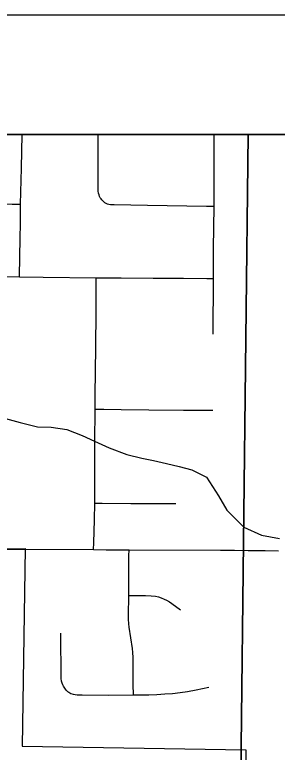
# Model space of a CAD drawing. Extents: x -38.1 to 35.9, y -2.7 to 28.5.
# Drawn here: x 9.039 to 9.259, y 19.214 to 19.831 of the extents above; entities that cross this region are included whole.
import ezdxf

# ---------------------------------------------------------------- set-up
doc = ezdxf.new("R2010")
doc.units = 0
for name, color, linetype in [('GM_X_City_Street', 7, 'Continuous'), ('GM_X_City_Street_Text', 7, 'Continuous'), ('GM_X_Section', 7, 'Continuous'), ('GM_X_US_Route', 7, 'Continuous'), ('SH_Border', 7, 'Continuous'), ('SH_Data', 7, 'Continuous')]:
    doc.layers.add(name, color=color, linetype=linetype)

msp = doc.modelspace()

# ---------------------------------------------------------------- linework, layer by layer
at = {"layer": 'GM_X_City_Street'}
for points in [[(9.04322, 19.61171), (9.04344, 19.62874), (9.04362, 19.64334), (9.0438, 19.65687), (9.044, 19.67233), (9.04466, 19.70239), (9.04528, 19.73076)], [(9.20582, 19.6704), (9.19967, 19.6705), (9.15029, 19.67131), (9.12223, 19.67179), (9.11919, 19.67193), (9.11795, 19.67208), (9.11665, 19.67247), (9.1156, 19.67298), (9.11461, 19.67358), (9.11389, 19.67412), (9.11305, 19.67489), (9.11209, 19.67591), (9.11133, 19.67683), (9.11072, 19.67775), (9.11012, 19.67893), (9.10961, 19.68012), (9.10916, 19.68167), (9.10893, 19.68327), (9.10884, 19.68512), (9.10895, 19.70819), (9.10899, 19.72909), (9.10899, 19.73076)], [(9.20517, 19.56377), (9.20532, 19.61035), (9.20541, 19.63525), (9.20582, 19.6704), (9.20588, 19.67565), (9.20601, 19.73076)], [(8.82446, 19.67592), (8.83174, 19.67582), (8.89835, 19.67483), (8.95063, 19.67397), (8.99224, 19.67329), (9.03707, 19.67244), (9.044, 19.67233)], [(8.99307, 19.6126), (9.04322, 19.61171), (9.06289, 19.61147), (9.1072, 19.61092), (9.12817, 19.6108), (9.15485, 19.61065), (9.18022, 19.6105), (9.19974, 19.61038), (9.20532, 19.61035)], [(9.10514, 19.38354), (9.10531, 19.38916), (9.10586, 19.40841), (9.106, 19.42237), (9.10614, 19.43575), (9.10624, 19.47676), (9.10652, 19.49726), (9.10652, 19.50093), (9.10652, 19.51279), (9.10685, 19.55256), (9.10733, 19.58237), (9.1072, 19.61092)], [(9.10652, 19.50093), (9.11353, 19.50087), (9.12829, 19.50074), (9.15137, 19.50053), (9.18037, 19.50028), (9.20479, 19.50006)], [(9.106, 19.42237), (9.11225, 19.42235), (9.13626, 19.42225), (9.15697, 19.42216), (9.17387, 19.42209)], [(9.13834, 19.26214), (9.1383, 19.27089), (9.13823, 19.28418), (9.13828, 19.29347), (9.13799, 19.29746), (9.13761, 19.30087), (9.13498, 19.31863), (9.13459, 19.32155), (9.13432, 19.32549), (9.13434, 19.32863), (9.13445, 19.3453), (9.13454, 19.35783), (9.13468, 19.37843), (9.13472, 19.3834)], [(9.13445, 19.3453), (9.14001, 19.3453), (9.14847, 19.3453), (9.15315, 19.34505), (9.15692, 19.34456), (9.15938, 19.34406), (9.16155, 19.34332), (9.16407, 19.34227), (9.16599, 19.34128), (9.16858, 19.33987), (9.17067, 19.33845), (9.17783, 19.3332)], [(9.0822, 19.26607), (9.08097, 19.26781), (9.07997, 19.26936), (9.07928, 19.27055), (9.07869, 19.27197), (9.07825, 19.27353), (9.0779, 19.27581), (9.07772, 19.31374)], [(9.0822, 19.26607), (9.08335, 19.26506), (9.08427, 19.26433), (9.08596, 19.26337), (9.08804, 19.26264), (9.08962, 19.26241), (9.09133, 19.26223), (9.09566, 19.26216), (9.11782, 19.26201), (9.13834, 19.26214), (9.15141, 19.26223), (9.1579, 19.26254), (9.16468, 19.26288), (9.17102, 19.26332), (9.17745, 19.2641), (9.18354, 19.26509), (9.19082, 19.26636), (9.20151, 19.26862)]]:
    msp.add_lwpolyline(points, dxfattribs=at)
at = {"layer": 'GM_X_City_Street_Text'}
for p, q in [((8.99583, 19.38369), (9.04797, 19.38403)), ((9.04797, 19.38403), (9.10514, 19.38354)), ((9.13472, 19.3834), (9.21136, 19.38321))]:
    msp.add_line(p, q, dxfattribs=at)
for points in [[(9.10514, 19.38354), (9.11551, 19.38345), (9.13472, 19.3834)], [(9.21136, 19.38321), (9.22296, 19.38313), (9.23454, 19.38297)], [(9.23454, 19.38297), (9.2487, 19.38281), (9.25988, 19.38265)]]:
    msp.add_lwpolyline(points, dxfattribs=at)
at = {"layer": 'GM_X_Section'}
msp.add_lwpolyline([(9.03126, 19.49331), (9.04373, 19.48974), (9.0581, 19.48615), (9.06948, 19.48601), (9.08272, 19.48395), (9.09556, 19.47885), (9.10574, 19.47417), (9.11819, 19.4687), (9.13291, 19.4632), (9.14538, 19.46001), (9.15522, 19.45799), (9.16619, 19.45558), (9.17678, 19.45317), (9.18736, 19.45038), (9.19942, 19.44416), (9.20947, 19.42846), (9.21653, 19.4166), (9.23077, 19.40238), (9.24548, 19.39574), (9.26062, 19.39289)], dxfattribs=at)
at = {"layer": 'GM_X_US_Route'}
for points in [[(14.91464, 19.73076), (8.11464, 19.73076), (8.11464, 17.87634), (8.22285, 17.87609), (8.75639, 17.87075), (8.76621, 17.87064), (9.02618, 17.86894), (9.50186, 17.86711), (9.89849, 17.86437), (9.91182, 17.86427), (10.41523, 17.88032), (10.3361, 17.78534), (10.24367, 17.69038)], [(11.23755, 19.73076), (8.11464, 19.73076)], [(11.23753, 19.73076), (8.11464, 19.73076), (8.11464, 17.87634), (8.22285, 17.87609), (8.75639, 17.87075), (8.76621, 17.87064), (9.02618, 17.86894), (9.50186, 17.86711), (9.89849, 17.86437), (9.91182, 17.86427), (10.41523, 17.88032)], [(8.60916, 18.8776), (8.61963, 18.87753), (8.62536, 18.87751), (8.63213, 18.87752), (8.65801, 18.87756), (8.6966, 18.87771), (8.73008, 18.87796), (8.73625, 19.38331), (8.76568, 19.38306), (8.99559, 19.38423), (9.04773, 19.38457), (9.0452, 19.21923), (9.23248, 19.21631), (9.23157, 19.16503), (9.23086, 18.99668), (9.42972, 18.99674)]]:
    msp.add_lwpolyline(points, dxfattribs=at)
for points in [[(9.23445, 19.73076), (8.24008, 19.73076), (8.2269, 18.87353), (9.22458, 18.87797)], [(10.24023, 19.73076), (9.23445, 19.73076), (9.22458, 18.87797), (10.23841, 18.87642)]]:
    msp.add_lwpolyline(points, close=True, dxfattribs=at)
at = {"layer": 'SH_Border'}
msp.add_line((8.11464, 19.73076), (14.91464, 19.73076), dxfattribs=at)
at = {"layer": 'SH_Data'}
msp.add_line((8.01464, 19.83076), (15.01464, 19.83076), dxfattribs=at)

doc.saveas('drawing.dxf')
